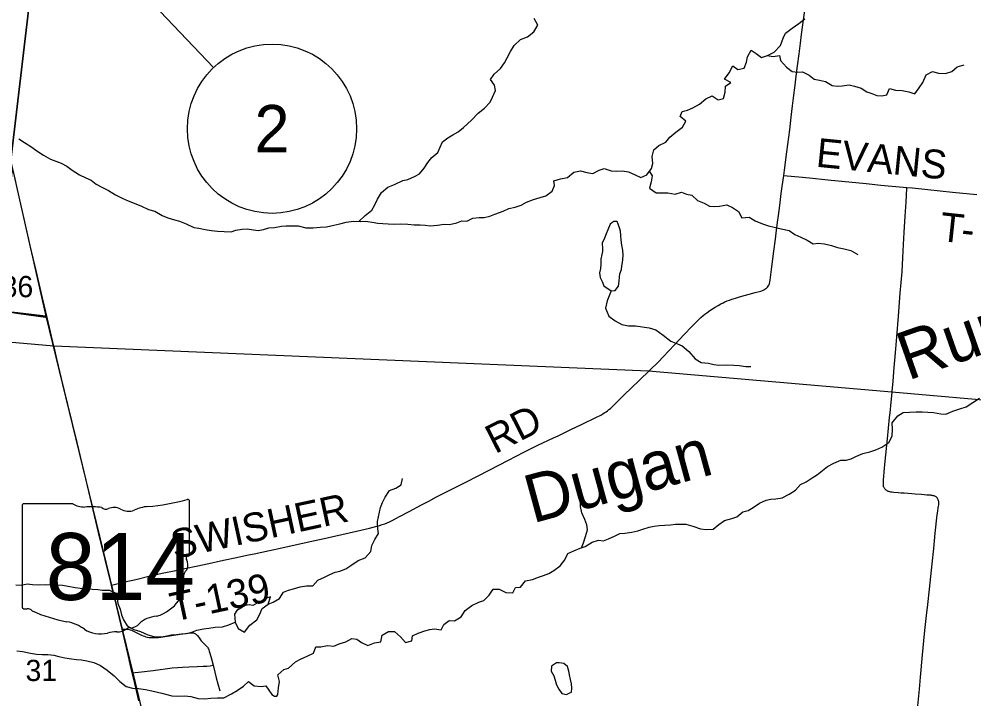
# Model space of a CAD drawing. Extents: x 0 to 1101, y 0 to 440.
# Drawn here: x 356 to 412.5, y 28.5 to 68.6 of the extents above; entities that cross this region are included whole.
import ezdxf

# ---------------------------------------------------------------- set-up
doc = ezdxf.new("R2010")
doc.units = 0
for name, color, linetype in [('GM_X_County_Road', 7, 'Continuous'), ('GM_X_Minor_Lake', 7, 'Continuous'), ('GM_X_Minor_River', 7, 'Continuous'), ('GM_X_Minor_River_Text', 7, 'Continuous'), ('GM_X_Section', 7, 'Continuous'), ('GM_X_Section_Text', 7, 'Continuous'), ('GM_X_State_Location', 7, 'Continuous'), ('GM_X_State_Route', 7, 'Continuous'), ('GM_X_State_Shield', 7, 'Continuous'), ('GM_X_Township', 7, 'Continuous'), ('GM_X_Township_Road', 7, 'Continuous'), ('GM_X_Township_Road_Text', 7, 'Continuous'), ('SH_Masking', 7, 'Continuous'), ('SH_Text', 7, 'Continuous')]:
    doc.layers.add(name, color=color, linetype=linetype)

msp = doc.modelspace()

# ---------------------------------------------------------------- linework, layer by layer
at = {"layer": 'GM_X_County_Road'}
msp.add_lwpolyline([(350.892, 17.107), (492.757, 17.107), (494.967, 38.564), (486.494, 39.335), (480.73, 40.036), (456.87, 41.812), (429.195, 44.697), (407.625, 46.582), (393.244, 47.835), (358.093, 49.313), (354.24, 49.634), (351.415, 22.133)], close=True, dxfattribs=at)
at = {"layer": 'GM_X_Minor_Lake'}
for points in [[(391.074, 56.588), (390.976, 56.518), (390.823, 56.178), (390.74, 55.94), (390.634, 55.679), (390.493, 55.396), (390.511, 55.065), (390.52, 54.894), (390.483, 54.712), (390.411, 54.44), (390.418, 54.155), (390.392, 53.882), (390.342, 53.632), (390.373, 53.369), (390.494, 53.117), (390.593, 52.865), (391.022, 52.574)], [(391.022, 52.574), (391.273, 52.593), (391.47, 52.841), (391.497, 53.137), (391.512, 53.376), (391.549, 53.57), (391.632, 53.831), (391.669, 54.047), (391.695, 54.251), (391.72, 54.422), (391.747, 54.672), (391.717, 54.969), (391.653, 55.278), (391.623, 55.563), (391.593, 55.837), (391.585, 56.099), (391.509, 56.362), (391.377, 56.66), (391.194, 56.674), (391.074, 56.588)], [(370.758, 34.069), (370.9, 34.489), (370.66, 34.423), (370.43, 34.278), (370.155, 34.134), (369.857, 33.99), (369.629, 34.027), (369.401, 33.985), (369.137, 33.818), (368.896, 33.695), (368.767, 33.481), (368.817, 32.99)], [(368.817, 32.99), (368.994, 32.623), (369.356, 32.413), (369.68, 32.819), (370.084, 33.132), (370.236, 33.426), (370.401, 33.812), (370.758, 34.069)], [(387.792, 30.6), (387.494, 30.399), (387.478, 30.103), (387.634, 29.827), (387.721, 29.564), (387.808, 29.289), (387.93, 29.037), (388.109, 28.795), (388.392, 28.734), (388.591, 28.826)], [(388.591, 28.826), (388.679, 28.867), (388.705, 29.095), (388.686, 29.357), (388.633, 29.609), (388.568, 29.883), (388.526, 30.111), (388.439, 30.375), (388.225, 30.549), (387.952, 30.598), (387.792, 30.6)]]:
    msp.add_lwpolyline(points, dxfattribs=at)
at = {"layer": 'GM_X_Minor_River'}
for points in [[(376.124, 56.665), (376.484, 57.022), (376.876, 57.336), (377.062, 57.653), (377.227, 57.981), (377.46, 58.377), (377.829, 58.691), (378.23, 58.856), (378.712, 59.089), (379.02, 59.142), (379.41, 59.33), (379.697, 59.486), (379.986, 59.824), (380.185, 60.151), (380.44, 60.456), (380.785, 60.736), (381.068, 61.37), (381.379, 61.605), (381.666, 61.784), (381.987, 61.973), (382.31, 62.219), (382.783, 62.657), (383.176, 63.062), (383.545, 63.354), (383.88, 63.714), (384.021, 64.019), (384.198, 64.405), (384.134, 64.724), (383.899, 65.047), (384.109, 65.363), (384.489, 65.7), (384.734, 66.05), (384.886, 66.344), (385.073, 66.717), (385.306, 67.056), (385.676, 67.416), (386.088, 67.581), (386.457, 67.872), (386.701, 68.268), (386.479, 68.658)], [(398.216, 65.855), (398.509, 65.646), (398.886, 65.721), (399.028, 66.072), (399.09, 66.402), (399.3, 66.787), (399.594, 66.6), (399.921, 66.356), (400.275, 66.477), (400.654, 66.677), (401.035, 67.059), (401.201, 67.501), (401.331, 67.796), (401.734, 68.098), (402.125, 68.366), (402.482, 68.646)], [(400.251, 66.469), (400.605, 66.415), (400.982, 66.479), (401.034, 66.17), (401.382, 65.778), (401.731, 65.523), (402.061, 65.495), (402.346, 65.514), (402.73, 65.315), (403.034, 65.072), (403.341, 65.011), (403.704, 64.938), (404.1, 64.693), (404.395, 64.655), (404.68, 64.685), (405.091, 64.736), (405.42, 64.664), (405.806, 64.544), (406.133, 64.335), (406.428, 64.228), (406.722, 64.11), (407.018, 64.095), (407.315, 64.159), (407.48, 64.533), (407.832, 64.426), (408.23, 64.398), (408.616, 64.335), (408.979, 64.216), (409.223, 64.566), (409.456, 64.882), (409.655, 65.324), (410.023, 65.524), (410.375, 65.44), (410.784, 65.411), (411.162, 65.532), (411.485, 65.801), (411.896, 65.92)], [(366.371, 56.317), (366.656, 56.279), (367.042, 56.194), (367.405, 56.132), (367.769, 56.104), (368.156, 56.076), (368.566, 56.059), (368.852, 56.147), (369.229, 56.221), (369.514, 56.229), (369.889, 56.178), (370.173, 56.14), (370.481, 56.204), (370.802, 56.302), (371.132, 56.32), (371.543, 56.395), (371.828, 56.414), (372.534, 56.404), (372.977, 56.295), (373.421, 56.289), (373.832, 56.329), (374.208, 56.358), (374.63, 56.444), (374.985, 56.53), (375.362, 56.627), (375.807, 56.678), (376.205, 56.661), (376.513, 56.68), (376.911, 56.629), (377.24, 56.567), (377.536, 56.541), (377.844, 56.525), (378.197, 56.52), (378.561, 56.527), (379.005, 56.509), (379.38, 56.47), (379.733, 56.465), (380.041, 56.45), (380.336, 56.411), (380.758, 56.451), (381.158, 56.503), (381.476, 56.498), (381.899, 56.595), (382.208, 56.705), (382.504, 56.69), (382.848, 56.856), (383.236, 56.896), (383.532, 56.904), (383.864, 56.99), (384.162, 57.1), (384.654, 57.287), (384.986, 57.431), (385.352, 57.506), (385.707, 57.626), (386.028, 57.804), (386.44, 57.958), (386.841, 58.078), (387.161, 58.176), (387.541, 58.456), (387.671, 58.785), (387.641, 59.07), (388.041, 59.19), (388.452, 59.275), (388.821, 59.59), (389.21, 59.664), (389.584, 59.556), (389.948, 59.495), (390.326, 59.695), (390.624, 59.804), (391.032, 59.662), (391.362, 59.646), (391.67, 59.665), (392.045, 59.603), (392.441, 59.415), (392.792, 59.274), (393.136, 59.429), (393.414, 59.789), (393.498, 60.085), (393.447, 60.507), (393.556, 60.904), (393.855, 61.162), (394.257, 61.362), (394.489, 61.655), (394.857, 61.947), (395.249, 62.237), (395.436, 62.6), (395.099, 62.878), (395.228, 63.172), (395.548, 63.248), (395.857, 63.38), (396.259, 63.591), (396.617, 63.917), (396.995, 64.083), (397.356, 63.85), (397.676, 63.937), (397.761, 64.3), (397.778, 64.653), (398.1, 64.888), (397.727, 65.076), (398.006, 65.459), (398.216, 65.855)], [(356.014, 61.544), (356.352, 61.334), (356.736, 61.09), (357.085, 60.845), (357.48, 60.578), (357.887, 60.344), (358.216, 60.226), (358.533, 60.107), (358.849, 59.932), (359.176, 59.699), (359.605, 59.42), (359.978, 59.244), (360.306, 59.102), (360.599, 58.87), (360.927, 58.695), (361.312, 58.507), (361.741, 58.239), (362.125, 58.051), (362.487, 57.887), (362.929, 57.721), (363.28, 57.568), (363.676, 57.369), (364.062, 57.272), (364.502, 57.027), (364.819, 56.886), (365.216, 56.766), (365.522, 56.694), (365.919, 56.54), (366.371, 56.317)], [(393.289, 59.627), (393.454, 59.367), (393.392, 59.015), (393.295, 58.629), (393.69, 58.361), (394.077, 58.356), (394.374, 58.363), (394.805, 58.289), (395.183, 58.398), (395.489, 58.291), (395.795, 58.23), (396.132, 57.906), (396.529, 57.753), (396.834, 57.578), (397.13, 57.551), (397.438, 57.581), (397.86, 57.644), (398.199, 57.491), (398.561, 57.258), (398.76, 56.891), (399.182, 56.919), (399.532, 56.698), (399.974, 56.521), (400.337, 56.413), (400.666, 56.341), (401.086, 56.244), (401.551, 56.135), (401.89, 55.902), (402.241, 55.738), (402.614, 55.562), (402.975, 55.34), (403.272, 55.382), (403.636, 55.354), (404.056, 55.246), (404.408, 55.139), (404.794, 55.054), (405.191, 54.946), (405.609, 54.712)], [(391.022, 52.574), (390.797, 51.984), (390.7, 51.541), (390.887, 51.083), (391.259, 50.804), (391.654, 50.582), (392.063, 50.508), (392.473, 50.514), (393.269, 50.39), (393.666, 50.27), (394.105, 49.957), (394.556, 49.608), (394.941, 49.444), (395.235, 49.326), (395.629, 48.979), (395.988, 48.563), (396.349, 48.342), (396.781, 48.29), (397.088, 48.218), (397.383, 48.18), (397.839, 48.196), (398.283, 48.179), (398.59, 48.152), (398.988, 48.112), (399.284, 48.097)], [(403.214, 41.719), (403.525, 41.965), (403.813, 42.189), (404.192, 42.4), (404.604, 42.566), (404.912, 42.573), (405.209, 42.649), (405.495, 42.782), (405.908, 42.958), (406.319, 43.055), (406.674, 43.176), (407.018, 43.331), (407.432, 43.622), (407.631, 43.995), (407.66, 44.393), (407.631, 44.781), (407.967, 45.187), (408.289, 45.376), (408.654, 45.406), (409.053, 45.434), (409.417, 45.418), (409.747, 45.402), (410.089, 45.386), (410.52, 45.3), (410.816, 45.296), (411.217, 45.462), (411.629, 45.604), (412.007, 45.725), (412.409, 45.981), (412.789, 46.238)], [(371.331, 28.722), (371.37, 29.126), (371.421, 29.49), (371.324, 29.89), (371.682, 30.204), (371.968, 30.28), (372.372, 30.662), (372.67, 30.817), (373.071, 30.983), (373.438, 31.172), (373.58, 31.546), (373.876, 31.542), (374.265, 31.628), (374.629, 31.588), (374.961, 31.721), (375.35, 31.829), (375.695, 32.041), (375.99, 31.991), (376.283, 31.805), (376.657, 31.629), (377.035, 31.772), (377.423, 31.847), (377.497, 32.233), (377.876, 32.444), (378.229, 32.451), (378.577, 32.127), (378.88, 31.804), (379.246, 31.902), (379.296, 32.186), (379.617, 32.341), (380.018, 32.484), (380.304, 32.571), (380.589, 32.601), (380.975, 32.539), (381.139, 32.867), (381.45, 33.091), (381.769, 33.075), (382.159, 33.309), (382.392, 33.693), (382.795, 33.984), (383.208, 34.172), (383.506, 34.282), (383.818, 34.597), (384.051, 34.947), (384.415, 34.954), (384.811, 34.743), (385.209, 34.738), (385.385, 35.055), (385.67, 35.074), (385.971, 35.445), (386.382, 35.52), (386.737, 35.652), (387.035, 35.75), (387.355, 35.883), (387.643, 36.05), (388.022, 36.318), (388.29, 36.69), (388.466, 37.053), (388.832, 37.219), (389.199, 37.362), (389.497, 37.472), (389.91, 37.728), (390.276, 37.837), (390.572, 37.81), (390.881, 37.932), (391.26, 38.109), (391.546, 38.23), (391.843, 38.26), (392.254, 38.312), (392.596, 38.387), (392.894, 38.485), (393.283, 38.605), (393.58, 38.67), (393.865, 38.712), (394.207, 38.73), (394.538, 38.748), (394.835, 38.79), (395.142, 38.797), (395.438, 38.793), (395.858, 38.662), (396.311, 38.507), (396.641, 38.469), (397.063, 38.497), (397.386, 38.766), (397.731, 39.012), (398.165, 39.12), (398.463, 39.23), (398.82, 39.522), (399.117, 39.598), (399.416, 39.776), (399.795, 40.033), (400.185, 40.21), (400.471, 40.263), (400.767, 40.282), (401.144, 40.345), (401.546, 40.556), (401.914, 40.802), (402.226, 41.139), (402.558, 41.294), (402.915, 41.529), (403.214, 41.719)], [(371.656, 34.763), (371.965, 34.896), (372.251, 34.971), (372.651, 35.08), (373.017, 35.143), (373.404, 35.149), (373.694, 35.487), (374.083, 35.653), (374.393, 35.808), (374.714, 35.952), (374.999, 36.005), (375.355, 36.16), (375.653, 36.338), (376.068, 36.64), (376.491, 36.794), (376.816, 37.166), (376.889, 37.529), (377.054, 37.892), (377.275, 38.231), (377.233, 38.516), (377.217, 38.949), (377.388, 39.768), (377.517, 40.062), (377.67, 40.39), (377.938, 40.786), (378.293, 40.918), (378.626, 41.107), (378.7, 41.493)], [(389.276, 37.39), (389.397, 37.69), (389.516, 38.053), (389.636, 38.45), (389.583, 38.758), (389.474, 39.067), (389.286, 39.458), (389.211, 39.823), (389.216, 40.165), (389.163, 40.451), (389.112, 40.839), (388.992, 41.239)], [(355.843, 35.211), (356.15, 35.195), (356.515, 35.258), (356.822, 35.231), (357.209, 35.214), (357.597, 35.22), (357.881, 35.205), (358.257, 35.199), (358.598, 35.183), (358.928, 35.122), (359.348, 35.047), (359.644, 35.009), (359.985, 34.97), (360.349, 34.954), (360.69, 34.937), (360.975, 34.899), (361.373, 34.882), (361.758, 34.706), (361.833, 34.397), (361.874, 34.112), (362.006, 33.768), (362.081, 33.425), (362.202, 33.138), (362.425, 32.782), (362.821, 32.571), (363.206, 32.441), (363.636, 32.252), (364.01, 32.156), (364.409, 32.128), (364.694, 32.169), (365.025, 32.245), (365.333, 32.275), (365.63, 32.316), (365.915, 32.335), (366.246, 32.41), (366.544, 32.52), (366.944, 32.606), (367.241, 32.647), (367.629, 32.699), (368.062, 32.727), (368.428, 32.836), (368.817, 32.99), (368.994, 32.623), (369.356, 32.413), (369.68, 32.819), (370.084, 33.132), (370.236, 33.426), (370.401, 33.812), (370.758, 34.069), (371.044, 34.179), (371.434, 34.39), (371.656, 34.763)], [(355.912, 31.301), (356.231, 31.274), (356.707, 31.164), (357.06, 31.114), (357.401, 31.086), (357.731, 31.081), (358.084, 31.042), (358.379, 30.981), (358.742, 30.896), (359.14, 30.834), (359.435, 30.795), (359.731, 30.768), (360.038, 30.719), (360.447, 30.622), (360.854, 30.434), (361.249, 30.155), (361.654, 29.83), (361.991, 29.495), (362.362, 29.205), (362.748, 29.097), (363.101, 29.08), (363.51, 29.018), (363.874, 28.944), (364.464, 28.812)], [(368.586, 28.758), (368.931, 28.966), (369.299, 29.211), (369.599, 29.503), (369.937, 29.237), (370.335, 29.208), (370.62, 29.239), (370.98, 28.729)], [(364.464, 28.812), (365.059, 28.649), (365.422, 28.624), (365.831, 28.654), (366.182, 28.617), (366.612, 28.489), (366.998, 28.474), (367.373, 28.505), (367.77, 28.536), (368.145, 28.533), (368.586, 28.758)], [(370.98, 28.729), (371.136, 28.632), (371.272, 28.622), (371.331, 28.722)]]:
    msp.add_lwpolyline(points, dxfattribs=at)
at = {"layer": 'GM_X_Section'}
for points in [[(354.738, 51.418), (355.643, 59.78), (357.612, 51.067)], [(362.761, 30.005), (364.939, 20.863), (351.527, 22.22), (354.738, 51.418), (357.612, 51.067)]]:
    msp.add_lwpolyline(points, close=True, dxfattribs=at)
at = {"layer": 'GM_X_State_Route'}
for points in [[(358.106, 49.268), (358.099, 49.297), (357.696, 51.001), (357.599, 51.412), (357.337, 52.5), (357.041, 53.77), (356.719, 55.15), (356.345, 56.824), (355.947, 58.549), (355.799, 59.185), (355.553, 60.271)], [(363.118, 28.355), (362.821, 29.625), (362.728, 29.999), (362.708, 30.077), (362.601, 30.512), (362.498, 30.967), (362.248, 32.076), (362.126, 32.596), (362.056, 32.892), (361.706, 34.322), (361.624, 34.667), (361.546, 34.992), (361.5, 35.181), (360.738, 38.305), (360.258, 40.299), (359.877, 41.876), (359.462, 43.616), (359.17, 44.811), (358.916, 45.862), (358.55, 47.384), (358.277, 48.546), (358.106, 49.268)]]:
    msp.add_lwpolyline(points, dxfattribs=at)
at = {"layer": 'GM_X_State_Shield'}
for p, q in [((366.104, 37.002), (366.104, 40.143)), ((356.216, 39.891), (356.216, 33.887)), ((359.209, 39.994), (356.314, 39.994)), ((366.103, 37.003), (366.104, 37.002))]:
    msp.add_line(p, q, dxfattribs=at)
for centre, major_axis, start_param, end_param in [((362.582, 48.179), (10.486, 0), 4.814394, 5.042369), ((365.994, 40.156), (0.11, 0), 6.141152, 7.989035), ((356.33, 39.903), (0.115, 0), 1.712693, 3.28349), ((359.899, 40.691), (1.111, 0), 4.042523, 4.731795), ((360.267, 36.623), (3.989, 0), 1.404758, 1.657858), ((361.173, 39.934), (0.321, 0), 3.836095, 5.185415), ((361.643, 39.241), (0.666, 0), 0.950623, 2.079405), ((362.503, 40.192), (0.802, 0), 4.081561, 5.145723), ((363.919, 38.16), (2.11, 0), 1.699011, 2.107814), ((366.078, 36.772), (0.17, 0), 1.883978, 3.671073), ((364.995, 36.375), (1.023, 0), 5.934695, 6.695948), ((365.986, 36.99), (0.118, 0), 5.05454, 6.418171), ((363.169, 35.288), (2.623, 0), 5.101752, 6.440018), ((366.498, 35.688), (0.744, 0), 2.387724, 3.262537), ((356.331, 33.874), (0.116, 0), 3.00124, 4.508301), ((356.348, 34.488), (0.882, 0), 4.665946, 4.897461), ((356.529, 33.541), (0.318, 0), 0.519207, 1.627899), ((360.543, 38.935), (7.572, 0), 4.195997, 4.488961), ((364.275, 32.201), (1.436, 0), 1.647645, 2.488434), ((358.286, 31.19), (2.369, 0), 0.823519, 1.323587), ((362.455, 33.305), (0.847, 0), 4.937069, 5.64225), ((360.848, 33.511), (1.503, 0), 4.026481, 4.996735), ((361.717, 31.435), (1.235, 0), 1.495662, 1.94098), ((361.827, 33.061), (0.801, 0), 4.691044, 5.507374), ((362.551, 32.48), (0.226, 0), 1.147584, 2.315152)]:
    msp.add_ellipse(centre, major_axis=major_axis, ratio=0.8, start_param=start_param, end_param=end_param, dxfattribs=at)
at = {"layer": 'GM_X_Township'}
for points in [[(456.87, 41.812), (429.195, 44.697), (407.625, 46.582), (393.244, 47.835), (358.093, 49.313), (354.24, 49.634), (354.518, 51.702), (355.546, 60.287), (359.256, 91.672), (367.226, 152.429), (371.877, 189.376), (373.469, 201.961), (373.82, 204.757), (378.028, 238.099), (380.197, 255.256), (380.697, 259.316), (380.797, 261.323), (386.092, 260.749), (411.56, 258.243), (435.213, 255.629), (445.064, 254.562)], [(371.877, 189.376), (367.226, 152.429), (359.256, 91.672), (355.546, 60.287)]]:
    msp.add_lwpolyline(points, dxfattribs=at)
at = {"layer": 'GM_X_Township_Road'}
msp.add_line((392.215, 46.819), (393.25, 47.819), dxfattribs=at)
for points in [[(401.227, 59.387), (401.27, 59.693), (401.42, 60.782), (401.586, 62.076), (401.673, 62.835), (401.751, 63.501), (401.807, 63.982), (401.901, 64.721), (401.972, 65.256), (402.048, 65.867), (402.133, 66.57), (402.213, 67.199), (402.281, 67.716), (402.488, 69.287)], [(393.25, 47.819), (393.315, 47.882), (393.818, 48.379), (394.104, 48.674), (394.437, 49.024), (394.78, 49.391), (395.05, 49.674), (395.371, 50.012), (395.781, 50.444), (396.187, 50.855), (396.333, 50.991), (396.462, 51.106), (396.568, 51.193), (396.684, 51.279), (396.867, 51.407), (397.024, 51.51), (397.173, 51.605), (397.359, 51.713), (397.511, 51.798), (397.639, 51.864), (397.756, 51.919), (397.877, 51.972), (398.022, 52.027), (398.158, 52.075), (398.383, 52.147), (398.623, 52.216), (399.539, 52.469), (399.881, 52.561), (399.974, 52.595), (400.053, 52.628), (400.118, 52.665), (400.177, 52.705), (400.218, 52.739), (400.268, 52.792), (400.311, 52.849), (400.35, 52.916), (400.383, 52.995), (400.409, 53.1), (400.43, 53.208), (400.467, 53.523), (400.52, 53.987), (400.636, 54.91), (400.732, 55.629), (400.778, 55.98), (400.867, 56.626), (400.92, 57.014), (400.997, 57.605), (401.085, 58.326), (401.136, 58.733), (401.227, 59.387)], [(401.227, 59.387), (401.44, 59.364), (402.126, 59.299), (402.756, 59.238), (403.831, 59.124), (406.094, 58.911), (406.965, 58.821), (408.508, 58.677)], [(407.635, 46.596), (407.638, 46.626), (407.691, 47.238), (407.759, 48.037), (407.836, 48.918), (407.917, 49.858), (408.011, 51.069), (408.119, 52.44), (408.174, 53.069), (408.223, 53.685), (408.274, 54.521), (408.312, 55.308), (408.346, 56.013), (408.405, 56.987), (408.457, 57.803), (408.487, 58.233), (408.507, 58.645), (408.508, 58.677)], [(408.508, 58.677), (408.839, 58.647), (409.747, 58.55), (411.193, 58.405), (412.639, 58.257)], [(354.552, 51.674), (354.854, 51.541), (355.097, 51.443), (355.275, 51.385), (355.493, 51.329), (355.768, 51.273), (356.026, 51.231), (357.598, 51.014), (357.696, 51.001)], [(361.5, 35.181), (362.292, 35.376), (362.943, 35.53), (363.702, 35.709), (364.499, 35.889), (365.3, 36.055), (365.828, 36.165), (366.592, 36.331), (367.43, 36.505), (367.757, 36.575), (368.212, 36.674), (368.796, 36.798), (369.597, 36.969), (369.925, 37.04), (370.836, 37.235), (371.563, 37.4), (373.238, 37.77), (374.076, 37.951), (375.551, 38.271), (375.987, 38.37), (376.747, 38.55), (376.967, 38.604), (377.179, 38.664), (377.342, 38.713), (377.499, 38.761), (377.651, 38.816), (377.794, 38.872), (377.926, 38.93), (378.047, 38.986), (378.294, 39.115), (378.523, 39.238), (379.082, 39.536), (379.823, 39.931), (380.252, 40.155), (380.716, 40.395), (381.96, 41.033), (382.475, 41.295), (383.819, 41.983), (384.964, 42.568), (385.876, 43.037), (386.692, 43.447), (387.62, 43.884), (387.89, 44.011), (388.61, 44.362), (389.315, 44.702), (390.122, 45.089), (390.453, 45.257), (390.558, 45.318), (390.66, 45.38), (390.73, 45.428), (390.811, 45.487), (390.894, 45.554), (390.983, 45.629), (391.28, 45.909), (391.827, 46.444), (392.215, 46.819)], [(407.512, 45.36), (407.574, 45.994), (407.632, 46.565), (407.635, 46.596)], [(409.153, 28.056), (409.245, 29.044), (409.312, 29.752), (409.428, 31.071), (409.512, 31.9), (409.576, 32.51), (409.673, 33.399), (409.738, 34.049), (409.835, 34.948), (409.995, 36.44), (410.091, 37.352), (410.185, 38.265), (410.305, 39.333), (410.337, 39.565), (410.365, 39.752), (410.376, 39.846), (410.386, 39.932), (410.391, 40.015), (410.391, 40.073), (410.386, 40.132), (410.378, 40.176), (410.362, 40.227), (410.344, 40.269), (410.323, 40.304), (410.301, 40.336), (410.283, 40.359), (410.259, 40.378), (410.231, 40.399), (410.196, 40.422), (410.154, 40.441), (410.11, 40.458), (410.068, 40.471), (410.026, 40.481), (409.971, 40.491), (409.915, 40.496), (409.846, 40.5), (409.678, 40.51), (409.37, 40.537), (409.002, 40.569), (408.802, 40.584), (408.553, 40.601), (408.339, 40.617), (408.172, 40.628), (407.986, 40.638), (407.73, 40.661), (407.644, 40.671), (407.557, 40.683), (407.5, 40.695), (407.444, 40.713), (407.405, 40.726), (407.374, 40.74), (407.344, 40.754), (407.315, 40.772), (407.29, 40.79), (407.269, 40.807), (407.247, 40.827), (407.221, 40.853), (407.199, 40.88), (407.179, 40.906), (407.157, 40.941), (407.145, 40.966), (407.133, 40.996), (407.126, 41.024), (407.12, 41.063), (407.117, 41.106), (407.115, 41.176), (407.115, 41.283), (407.121, 41.424), (407.138, 41.614), (407.165, 41.875), (407.224, 42.504), (407.365, 43.827), (407.486, 45.089), (407.512, 45.36)], [(362.126, 32.596), (362.217, 32.596), (362.36, 32.595), (362.421, 32.593), (362.476, 32.585), (362.539, 32.57), (362.605, 32.549), (362.681, 32.52), (362.763, 32.485), (363.268, 32.241), (363.368, 32.198), (363.455, 32.163), (363.53, 32.14), (363.613, 32.118), (363.697, 32.102), (363.775, 32.094), (363.875, 32.088), (363.977, 32.086), (364.162, 32.094), (364.273, 32.103), (364.42, 32.119), (364.678, 32.153), (365.173, 32.227), (365.56, 32.288), (366.021, 32.357), (366.126, 32.373), (366.166, 32.376), (366.21, 32.378), (366.259, 32.377), (366.308, 32.371), (366.35, 32.362), (366.385, 32.351), (366.422, 32.335), (366.457, 32.316), (366.492, 32.292), (366.518, 32.27), (366.548, 32.24), (366.574, 32.211), (366.717, 32.01), (366.806, 31.899), (366.891, 31.804), (367.128, 31.565), (367.165, 31.522), (367.198, 31.474), (367.225, 31.427), (367.253, 31.371), (367.28, 31.287), (367.315, 31.172), (367.404, 30.828), (367.5, 30.45)], [(362.728, 29.999), (362.9, 30.019), (363.085, 30.042), (363.957, 30.145), (365.085, 30.294), (365.419, 30.325), (365.697, 30.345), (366.069, 30.364), (366.552, 30.381), (366.92, 30.394), (367.138, 30.406), (367.333, 30.428), (367.5, 30.45)], [(367.5, 30.45), (367.518, 30.377), (367.692, 29.712), (367.788, 29.349), (367.897, 28.934)]]:
    msp.add_lwpolyline(points, dxfattribs=at)
at = {"layer": 'SH_Masking'}
msp.add_circle((370.987, 62.15), 5, dxfattribs=at)
at = {"layer": 'SH_Text'}
msp.add_line((351.269, 82.814), (367.535, 65.768), dxfattribs=at)
msp.add_circle((370.987, 62.15), 5, dxfattribs=at)

# ---------------------------------------------------------------- texts
at = {"layer": 'GM_X_Minor_River_Text'}
for s, rotation, p in [('Run', 19.3162, (408.56, 47.26)), ('Dugan', 15.2635, (386.384, 38.824))]:
    msp.add_text(s, height=2.8409, rotation=rotation, dxfattribs=at).set_placement(p)
at = {"layer": 'GM_X_Section_Text'}
for s, p in [('36', (355.006, 52.195)), ('31', (356.418, 29.52))]:
    msp.add_text(s, height=1.2557, rotation=0, dxfattribs=at).set_placement(p)
at = {"layer": 'GM_X_State_Location'}
for s in ['s', 'r']:
    msp.add_text(s, height=0.00568, dxfattribs=at).set_placement((361.049, 36.49))
msp.add_text('814', height=0.00568, rotation=0, dxfattribs=at).set_placement((359.043, 36.076))
at = {"layer": 'GM_X_State_Shield'}
msp.add_text('814', height=3.9551, dxfattribs=at).set_placement((357.612, 34.31))
at = {"layer": 'GM_X_Township_Road_Text'}
for s, height, rotation, p in [('EVANS', 1.7045, 354.308, (403.093, 59.909)), ('T', 1.705, 353.8813, (410.396, 55.527)), ('-', 1.705, 353.8976, (411.664, 55.391)), ('RD', 1.7045, 27.0016, (384.167, 42.917)), ('SWISHER', 1.7045, 12.1795, (365.213, 36.726)), ('T-139', 1.7045, 12.0209, (365.167, 33.02))]:
    msp.add_text(s, height=height, rotation=rotation, dxfattribs=at).set_placement(p)
at = {"layer": 'SH_Text'}
msp.add_text('2', height=2.8, rotation=360, dxfattribs=at).set_placement((369.942, 60.75))

doc.saveas('drawing.dxf')
